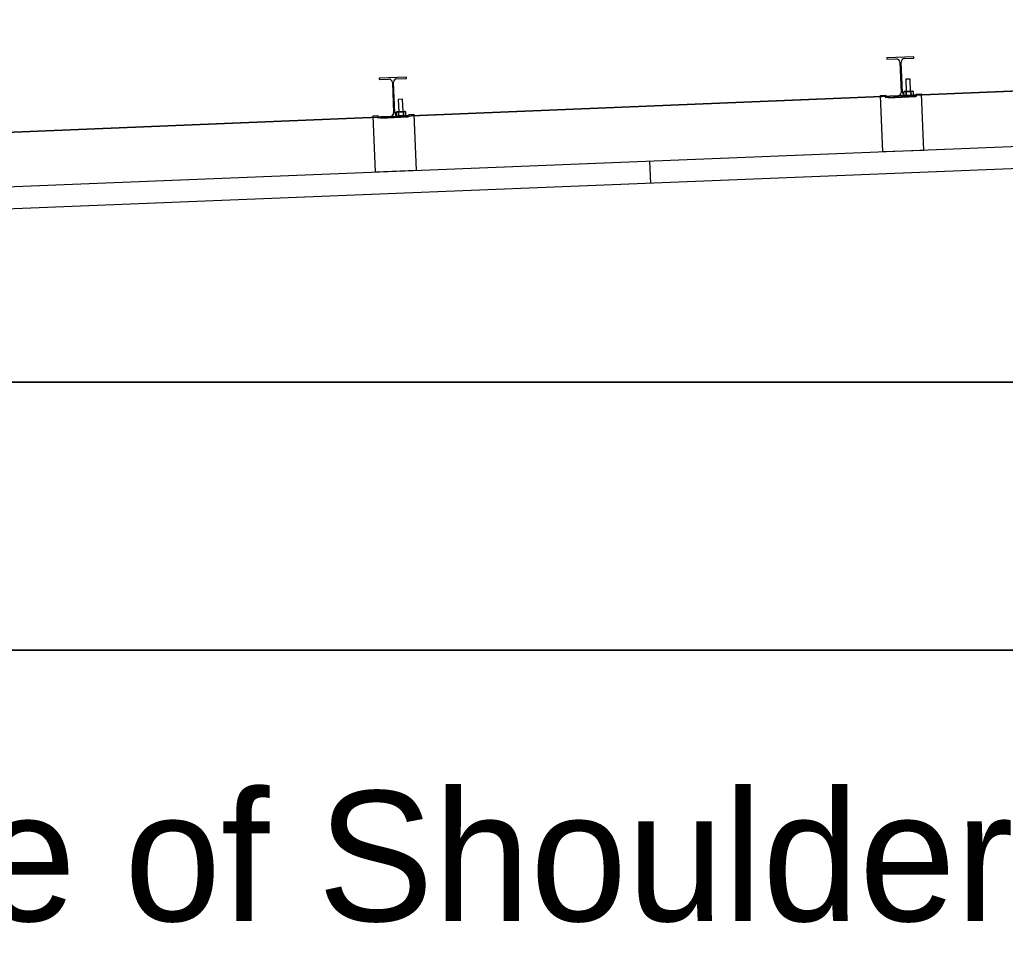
# Model space of a CAD drawing. Extents: x 9538 to 81668, y 7600 to 11751.
# Drawn here: x 18360 to 18481.2, y 9629.1 to 9744.9 of the extents above; entities that cross this region are included whole.
import ezdxf

# ---------------------------------------------------------------- set-up
doc = ezdxf.new("R2010")
doc.units = 0
for name, color, linetype in [('dsnStdCells', 7, 'Continuous'), ('dsnStdNameDate', 7, 'Continuous'), ('dsnStdNote', 7, 'Continuous'), ('dsnStdTable', 7, 'Continuous')]:
    doc.layers.add(name, color=color, linetype=linetype)

msp = doc.modelspace()

# ---------------------------------------------------------------- linework, layer by layer
at = {"layer": 'dsnStdCells'}
for p, q in [((18470, 9740.31), (18466.67, 9740.18)), ((18470, 9740.31), (18466.67, 9740.18)), ((18466.67, 9740.18), (18466.67, 9740.02)), ((18466.67, 9740.18), (18466.67, 9740.02)), ((18466.67, 9740.02), (18467.85, 9740.07)), ((18466.67, 9740.02), (18467.85, 9740.07)), ((18468.28, 9739.67), (18468.43, 9735.92)), ((18468.28, 9739.67), (18468.43, 9735.92)), ((18468.58, 9735.93), (18468.43, 9739.68)), ((18468.58, 9735.93), (18468.43, 9739.68)), ((18468.83, 9740.11), (18470.01, 9740.16)), ((18468.83, 9740.11), (18470.01, 9740.16)), ((18470.01, 9740.16), (18470, 9740.31)), ((18470.01, 9740.16), (18470, 9740.31)), ((18407.55, 9737.81), (18404.22, 9737.68)), ((18407.55, 9737.81), (18404.22, 9737.68)), ((18404.22, 9737.68), (18404.22, 9737.53)), ((18404.22, 9737.68), (18404.22, 9737.53)), ((18404.22, 9737.53), (18405.4, 9737.57)), ((18404.22, 9737.53), (18405.4, 9737.57)), ((18406.38, 9737.61), (18407.56, 9737.66)), ((18406.38, 9737.61), (18407.56, 9737.66)), ((18407.56, 9737.66), (18407.55, 9737.81)), ((18407.56, 9737.66), (18407.55, 9737.81)), ((18469.53, 9737.58), (18469.01, 9737.56)), ((18469.53, 9737.58), (18469.01, 9737.56)), ((18469.01, 9737.56), (18469.07, 9736.05)), ((18469.01, 9737.56), (18469.07, 9736.05)), ((18469.6, 9736.07), (18469.53, 9737.58)), ((18469.6, 9736.07), (18469.53, 9737.58)), ((18405.83, 9737.17), (18405.98, 9733.43)), ((18405.83, 9737.17), (18405.98, 9733.43)), ((18406.13, 9733.43), (18405.98, 9737.18)), ((18406.13, 9733.43), (18405.98, 9737.18)), ((18468.82, 9736.04), (18468.74, 9735.99)), ((18468.82, 9736.04), (18468.74, 9735.99)), ((18469.78, 9736.08), (18468.82, 9736.04)), ((18468.82, 9736.04), (18469.78, 9736.08)), ((18469.07, 9736.05), (18469.6, 9736.07)), ((18469.65, 9735.61), (18469.64, 9736.02)), ((18469.64, 9736.02), (18469.65, 9735.61)), ((18469.65, 9735.61), (18469.64, 9736.02)), ((18469.85, 9736.08), (18469.78, 9736.08)), ((18469.78, 9736.08), (18469.85, 9736.08)), ((18469.94, 9736.04), (18469.85, 9736.08)), ((18469.94, 9736.04), (18469.85, 9736.08)), ((18469.95, 9735.62), (18469.94, 9736.04)), ((18469.95, 9735.62), (18469.94, 9736.04)), ((18407.08, 9735.09), (18406.56, 9735.06)), ((18407.08, 9735.09), (18406.56, 9735.06)), ((18406.56, 9735.06), (18406.62, 9733.56)), ((18406.56, 9735.06), (18406.62, 9733.56)), ((18407.15, 9733.58), (18407.08, 9735.09)), ((18407.15, 9733.58), (18407.08, 9735.09)), ((18465.91, 9735.56), (18466.54, 9735.59)), ((18466.19, 9728.61), (18465.91, 9735.56)), ((18466.55, 9735.28), (18466.54, 9735.59)), ((18470.3, 9735.43), (18466.55, 9735.28)), ((18468.03, 9735.49), (18466.86, 9735.44)), ((18468.03, 9735.49), (18466.86, 9735.44)), ((18466.86, 9735.44), (18466.86, 9735.29)), ((18466.86, 9735.44), (18466.86, 9735.29)), ((18466.86, 9735.29), (18470.19, 9735.42)), ((18466.86, 9735.29), (18470.19, 9735.42)), ((18468.74, 9735.99), (18468.75, 9735.61)), ((18468.75, 9735.61), (18468.74, 9735.99)), ((18470.19, 9735.58), (18469.02, 9735.53)), ((18470.19, 9735.58), (18469.02, 9735.53)), ((18469.04, 9736), (18469.05, 9735.58)), ((18469.05, 9735.58), (18469.04, 9736)), ((18469.05, 9735.58), (18469.04, 9736)), ((18469.87, 9735.56), (18469.95, 9735.62)), ((18469.87, 9735.56), (18469.95, 9735.62)), ((18470.19, 9735.42), (18470.19, 9735.58)), ((18470.19, 9735.42), (18470.19, 9735.58)), ((18470.29, 9735.74), (18470.91, 9735.76)), ((18470.29, 9735.74), (18470.3, 9735.43)), ((18470.91, 9735.76), (18471.19, 9728.81)), ((18407.33, 9733.58), (18406.37, 9733.55)), ((18406.37, 9733.55), (18407.33, 9733.58)), ((18406.62, 9733.56), (18407.15, 9733.58)), ((18407.4, 9733.59), (18407.33, 9733.58)), ((18407.33, 9733.58), (18407.4, 9733.59)), ((18407.49, 9733.54), (18407.4, 9733.59)), ((18407.49, 9733.54), (18407.4, 9733.59)), ((18403.46, 9733.06), (18404.09, 9733.09)), ((18403.74, 9726.11), (18403.46, 9733.06)), ((18404.1, 9732.78), (18404.09, 9733.09)), ((18407.85, 9732.93), (18404.1, 9732.78)), ((18405.58, 9732.99), (18404.41, 9732.95)), ((18405.58, 9732.99), (18404.41, 9732.95)), ((18404.41, 9732.95), (18404.41, 9732.79)), ((18404.41, 9732.95), (18404.41, 9732.79)), ((18404.41, 9732.79), (18407.74, 9732.92)), ((18404.41, 9732.79), (18407.74, 9732.92)), ((18406.37, 9733.55), (18406.29, 9733.49)), ((18406.37, 9733.55), (18406.29, 9733.49)), ((18406.29, 9733.49), (18406.3, 9733.11)), ((18406.3, 9733.11), (18406.29, 9733.49)), ((18407.74, 9733.08), (18406.57, 9733.03)), ((18407.74, 9733.08), (18406.57, 9733.03)), ((18406.6, 9733.09), (18406.59, 9733.5)), ((18406.59, 9733.5), (18406.6, 9733.09)), ((18406.6, 9733.09), (18406.59, 9733.5)), ((18407.2, 9733.11), (18407.19, 9733.53)), ((18407.19, 9733.53), (18407.2, 9733.11)), ((18407.2, 9733.11), (18407.19, 9733.53)), ((18407.42, 9733.07), (18407.5, 9733.12)), ((18407.42, 9733.07), (18407.5, 9733.12)), ((18407.5, 9733.12), (18407.49, 9733.54)), ((18407.5, 9733.12), (18407.49, 9733.54)), ((18407.74, 9732.92), (18407.74, 9733.08)), ((18407.74, 9732.92), (18407.74, 9733.08)), ((18407.84, 9733.24), (18408.46, 9733.26)), ((18407.84, 9733.24), (18407.85, 9732.93)), ((18408.46, 9733.26), (18408.74, 9726.31)), ((18471.19, 9728.81), (18466.19, 9728.61)), ((18408.74, 9726.31), (18403.74, 9726.11))]:
    msp.add_line(p, q, dxfattribs=at)
for points in [[(18468.75, 9735.61), (18468.75, 9735.61)], [(18469.02, 9735.53), (18469.87, 9735.56), (18469.87, 9735.56)], [(18406.3, 9733.11), (18406.3, 9733.11)], [(18406.57, 9733.03), (18407.42, 9733.07), (18407.42, 9733.07)]]:
    msp.add_lwpolyline(points, dxfattribs=at)
for centre, start, end in [((18467.86, 9739.65), 2.2841, 92.2932), ((18467.86, 9739.65), 2.2841, 92.2932), ((18468.85, 9739.69), 92.2981, 182.2871), ((18468.85, 9739.69), 92.2981, 182.2871), ((18405.41, 9737.16), 2.2841, 92.2932), ((18405.41, 9737.16), 2.2841, 92.2932), ((18406.4, 9737.2), 92.2981, 182.2871), ((18406.4, 9737.2), 92.2981, 182.2871), ((18468.01, 9735.91), 272.2981, 2.2871), ((18468.01, 9735.91), 272.2981, 2.2871), ((18469, 9735.95), 182.2841, 272.2932), ((18469, 9735.95), 182.2841, 272.2932), ((18469, 9735.95), 233.1773, 272.2932), ((18405.56, 9733.41), 272.2981, 2.2871), ((18405.56, 9733.41), 272.2981, 2.2871), ((18406.55, 9733.45), 182.2841, 272.2932), ((18406.55, 9733.45), 182.2841, 272.2932), ((18406.55, 9733.45), 233.1773, 272.2932)]:
    msp.add_arc(centre, 0.417, start, end, dxfattribs=at)
for points in [[(18469.04, 9736), (18469.01, 9736.01), (18468.96, 9736.04), (18468.88, 9736.05), (18468.8, 9736.03), (18468.76, 9736), (18468.74, 9735.99)], [(18468.74, 9735.99), (18468.76, 9736), (18468.8, 9736.03), (18468.88, 9736.05), (18468.96, 9736.04), (18469.01, 9736.01), (18469.04, 9736)], [(18469.04, 9736), (18469.01, 9736.01), (18468.96, 9736.04), (18468.88, 9736.05), (18468.8, 9736.03), (18468.76, 9736), (18468.74, 9735.99)], [(18469.64, 9736.02), (18469.58, 9736.04), (18469.48, 9736.06), (18469.32, 9736.07), (18469.17, 9736.04), (18469.08, 9736.01), (18469.04, 9736)], [(18469.04, 9736), (18469.08, 9736.01), (18469.17, 9736.04), (18469.32, 9736.07), (18469.48, 9736.06), (18469.58, 9736.04), (18469.64, 9736.02)], [(18469.64, 9736.02), (18469.58, 9736.04), (18469.48, 9736.06), (18469.32, 9736.07), (18469.17, 9736.04), (18469.08, 9736.01), (18469.04, 9736)], [(18469.94, 9736.04), (18469.92, 9736.05), (18469.89, 9736.06), (18469.82, 9736.08), (18469.75, 9736.08), (18469.69, 9736.05), (18469.65, 9736.03), (18469.64, 9736.02)], [(18469.64, 9736.02), (18469.65, 9736.03), (18469.69, 9736.05), (18469.75, 9736.08), (18469.82, 9736.08), (18469.89, 9736.06), (18469.92, 9736.05), (18469.94, 9736.04)], [(18469.94, 9736.04), (18469.92, 9736.05), (18469.89, 9736.06), (18469.82, 9736.08), (18469.75, 9736.08), (18469.69, 9736.05), (18469.65, 9736.03), (18469.64, 9736.02)], [(18468.95, 9735.54), (18468.97, 9735.54), (18469, 9735.55), (18469.03, 9735.57), (18469.05, 9735.58)], [(18469.05, 9735.58), (18469.11, 9735.57), (18469.21, 9735.55), (18469.37, 9735.54), (18469.52, 9735.56), (18469.61, 9735.59), (18469.65, 9735.61)], [(18469.65, 9735.61), (18469.61, 9735.59), (18469.52, 9735.56), (18469.37, 9735.54), (18469.21, 9735.55), (18469.11, 9735.57), (18469.05, 9735.58)], [(18469.05, 9735.58), (18469.11, 9735.57), (18469.21, 9735.55), (18469.37, 9735.54), (18469.52, 9735.56), (18469.61, 9735.59), (18469.65, 9735.61)], [(18469.65, 9735.61), (18469.67, 9735.6), (18469.7, 9735.58), (18469.77, 9735.56), (18469.84, 9735.56), (18469.9, 9735.59), (18469.94, 9735.61), (18469.95, 9735.62)], [(18469.95, 9735.62), (18469.94, 9735.61), (18469.9, 9735.59), (18469.84, 9735.56), (18469.77, 9735.56), (18469.7, 9735.58), (18469.67, 9735.6), (18469.65, 9735.61)], [(18469.65, 9735.61), (18469.67, 9735.6), (18469.7, 9735.58), (18469.77, 9735.56), (18469.84, 9735.56), (18469.9, 9735.59), (18469.94, 9735.61), (18469.95, 9735.62)], [(18407.49, 9733.54), (18407.47, 9733.55), (18407.44, 9733.57), (18407.37, 9733.58), (18407.3, 9733.58), (18407.24, 9733.56), (18407.2, 9733.53), (18407.19, 9733.53)], [(18407.19, 9733.53), (18407.2, 9733.53), (18407.24, 9733.56), (18407.3, 9733.58), (18407.37, 9733.58), (18407.44, 9733.57), (18407.47, 9733.55), (18407.49, 9733.54)], [(18407.49, 9733.54), (18407.47, 9733.55), (18407.44, 9733.57), (18407.37, 9733.58), (18407.3, 9733.58), (18407.24, 9733.56), (18407.2, 9733.53), (18407.19, 9733.53)], [(18406.59, 9733.5), (18406.56, 9733.52), (18406.51, 9733.54), (18406.43, 9733.55), (18406.35, 9733.53), (18406.31, 9733.5), (18406.29, 9733.49)], [(18406.29, 9733.49), (18406.31, 9733.5), (18406.35, 9733.53), (18406.43, 9733.55), (18406.51, 9733.54), (18406.56, 9733.52), (18406.59, 9733.5)], [(18406.59, 9733.5), (18406.56, 9733.52), (18406.51, 9733.54), (18406.43, 9733.55), (18406.35, 9733.53), (18406.31, 9733.5), (18406.29, 9733.49)], [(18406.5, 9733.04), (18406.52, 9733.04), (18406.55, 9733.05), (18406.58, 9733.07), (18406.6, 9733.09)], [(18407.19, 9733.53), (18407.13, 9733.54), (18407.03, 9733.56), (18406.87, 9733.57), (18406.72, 9733.55), (18406.63, 9733.52), (18406.59, 9733.5)], [(18406.59, 9733.5), (18406.63, 9733.52), (18406.72, 9733.55), (18406.87, 9733.57), (18407.03, 9733.56), (18407.13, 9733.54), (18407.19, 9733.53)], [(18407.19, 9733.53), (18407.13, 9733.54), (18407.03, 9733.56), (18406.87, 9733.57), (18406.72, 9733.55), (18406.63, 9733.52), (18406.59, 9733.5)], [(18407.2, 9733.11), (18407.16, 9733.1), (18407.07, 9733.07), (18406.92, 9733.04), (18406.76, 9733.05), (18406.66, 9733.07), (18406.6, 9733.09)], [(18406.6, 9733.09), (18406.66, 9733.07), (18406.76, 9733.05), (18406.92, 9733.04), (18407.07, 9733.07), (18407.16, 9733.1), (18407.2, 9733.11)], [(18406.6, 9733.09), (18406.66, 9733.07), (18406.76, 9733.05), (18406.92, 9733.04), (18407.07, 9733.07), (18407.16, 9733.1), (18407.2, 9733.11)], [(18407.5, 9733.12), (18407.49, 9733.11), (18407.45, 9733.09), (18407.39, 9733.07), (18407.32, 9733.06), (18407.25, 9733.08), (18407.22, 9733.1), (18407.2, 9733.11)], [(18407.2, 9733.11), (18407.22, 9733.1), (18407.25, 9733.08), (18407.32, 9733.06), (18407.39, 9733.07), (18407.45, 9733.09), (18407.49, 9733.11), (18407.5, 9733.12)], [(18407.2, 9733.11), (18407.22, 9733.1), (18407.25, 9733.08), (18407.32, 9733.06), (18407.39, 9733.07), (18407.45, 9733.09), (18407.49, 9733.11), (18407.5, 9733.12)]]:
    msp.add_open_spline(points, degree=3, dxfattribs=at)
at = {"layer": 'dsnStdNameDate'}
for p, q in [((18649.56, 9742.98), (18220.71, 9725.37)), ((17721.75, 9700.29), (18696.11, 9700.29)), ((18753.66, 9700.29), (17721.75, 9700.29))]:
    msp.add_line(p, q, dxfattribs=at)
at = {"layer": 'dsnStdTable'}
for p, q in [((18220.71, 9725.37), (18696.11, 9744.89)), ((18470, 9740.31), (18466.67, 9740.18)), ((18466.67, 9740.18), (18466.67, 9740.02)), ((18466.67, 9740.02), (18467.85, 9740.07)), ((18468.28, 9739.67), (18468.43, 9735.92)), ((18468.58, 9735.93), (18468.43, 9739.68)), ((18468.83, 9740.11), (18470.01, 9740.16)), ((18470.01, 9740.16), (18470, 9740.31)), ((18407.55, 9737.81), (18404.22, 9737.68)), ((18404.22, 9737.68), (18404.22, 9737.53)), ((18404.22, 9737.53), (18405.4, 9737.57)), ((18406.38, 9737.61), (18407.56, 9737.66)), ((18407.56, 9737.66), (18407.55, 9737.81)), ((18469.53, 9737.58), (18469.01, 9737.56)), ((18469.01, 9737.56), (18469.07, 9736.05)), ((18469.6, 9736.07), (18469.53, 9737.58)), ((18405.83, 9737.17), (18405.98, 9733.43)), ((18406.13, 9733.43), (18405.98, 9737.18)), ((18468.82, 9736.04), (18468.74, 9735.99)), ((18468.82, 9736.04), (18469.78, 9736.08)), ((18469.65, 9735.61), (18469.64, 9736.02)), ((18469.78, 9736.08), (18469.85, 9736.08)), ((18469.94, 9736.04), (18469.85, 9736.08)), ((18469.95, 9735.62), (18469.94, 9736.04)), ((18407.08, 9735.09), (18406.56, 9735.06)), ((18406.56, 9735.06), (18406.62, 9733.56)), ((18407.15, 9733.58), (18407.08, 9735.09)), ((18465.91, 9735.56), (18466.54, 9735.59)), ((18466.19, 9728.61), (18465.91, 9735.56)), ((18466.55, 9735.28), (18466.54, 9735.59)), ((18470.3, 9735.43), (18466.55, 9735.28)), ((18468.03, 9735.49), (18466.86, 9735.44)), ((18466.86, 9735.44), (18466.86, 9735.29)), ((18466.86, 9735.29), (18470.19, 9735.42)), ((18468.75, 9735.61), (18468.74, 9735.99)), ((18470.19, 9735.58), (18469.02, 9735.53)), ((18469.05, 9735.58), (18469.04, 9736)), ((18469.87, 9735.56), (18469.95, 9735.62)), ((18470.19, 9735.42), (18470.19, 9735.58)), ((18470.29, 9735.74), (18470.91, 9735.76)), ((18470.29, 9735.74), (18470.3, 9735.43)), ((18470.91, 9735.76), (18471.19, 9728.81)), ((18599.31, 9733.93), (18187.75, 9717.47)), ((18406.37, 9733.55), (18407.33, 9733.58)), ((18407.33, 9733.58), (18407.4, 9733.59)), ((18407.49, 9733.54), (18407.4, 9733.59)), ((18403.46, 9733.06), (18404.09, 9733.09)), ((18403.74, 9726.11), (18403.46, 9733.06)), ((18404.1, 9732.78), (18404.09, 9733.09)), ((18407.85, 9732.93), (18404.1, 9732.78)), ((18405.58, 9732.99), (18404.41, 9732.95)), ((18404.41, 9732.95), (18404.41, 9732.79)), ((18404.41, 9732.79), (18407.74, 9732.92)), ((18406.37, 9733.55), (18406.29, 9733.49)), ((18406.3, 9733.11), (18406.29, 9733.49)), ((18407.74, 9733.08), (18406.57, 9733.03)), ((18406.6, 9733.09), (18406.59, 9733.5)), ((18407.2, 9733.11), (18407.19, 9733.53)), ((18407.42, 9733.07), (18407.5, 9733.12)), ((18407.5, 9733.12), (18407.49, 9733.54)), ((18407.74, 9732.92), (18407.74, 9733.08)), ((18407.84, 9733.24), (18408.46, 9733.26)), ((18407.84, 9733.24), (18407.85, 9732.93)), ((18408.46, 9733.26), (18408.74, 9726.31)), ((18599.42, 9731.22), (18187.75, 9714.76)), ((18471.19, 9728.81), (18466.19, 9728.61)), ((18408.74, 9726.31), (18403.74, 9726.11)), ((18437.47, 9727.46), (18437.57, 9724.75)), ((17564, 9700.29), (18696.11, 9700.29)), ((17543, 9667.31), (19190.48, 9667.31)), ((18696.11, 9667.31), (17543, 9667.31))]:
    msp.add_line(p, q, dxfattribs=at)
for centre, start, end in [((18467.86, 9739.65), 2.2841, 92.2932), ((18468.85, 9739.69), 92.2981, 182.2871), ((18405.41, 9737.16), 2.2841, 92.2932), ((18406.4, 9737.2), 92.2981, 182.2871), ((18468.01, 9735.91), 272.2981, 2.2871), ((18469, 9735.95), 182.2841, 272.2932), ((18405.56, 9733.41), 272.2981, 2.2871), ((18406.55, 9733.45), 182.2841, 272.2932)]:
    msp.add_arc(centre, 0.417, start, end, dxfattribs=at)
for points in [[(18469.04, 9736), (18469.01, 9736.01), (18468.96, 9736.04), (18468.88, 9736.05), (18468.8, 9736.03), (18468.76, 9736), (18468.74, 9735.99)], [(18469.64, 9736.02), (18469.58, 9736.04), (18469.48, 9736.06), (18469.32, 9736.07), (18469.17, 9736.04), (18469.08, 9736.01), (18469.04, 9736)], [(18469.94, 9736.04), (18469.92, 9736.05), (18469.89, 9736.06), (18469.82, 9736.08), (18469.75, 9736.08), (18469.69, 9736.05), (18469.65, 9736.03), (18469.64, 9736.02)], [(18468.95, 9735.54), (18468.97, 9735.54), (18469, 9735.55), (18469.03, 9735.57), (18469.05, 9735.58)], [(18469.05, 9735.58), (18469.11, 9735.57), (18469.21, 9735.55), (18469.37, 9735.54), (18469.52, 9735.56), (18469.61, 9735.59), (18469.65, 9735.61)], [(18469.65, 9735.61), (18469.67, 9735.6), (18469.7, 9735.58), (18469.77, 9735.56), (18469.84, 9735.56), (18469.9, 9735.59), (18469.94, 9735.61), (18469.95, 9735.62)], [(18407.49, 9733.54), (18407.47, 9733.55), (18407.44, 9733.57), (18407.37, 9733.58), (18407.3, 9733.58), (18407.24, 9733.56), (18407.2, 9733.53), (18407.19, 9733.53)], [(18406.59, 9733.5), (18406.56, 9733.52), (18406.51, 9733.54), (18406.43, 9733.55), (18406.35, 9733.53), (18406.31, 9733.5), (18406.29, 9733.49)], [(18406.5, 9733.04), (18406.52, 9733.04), (18406.55, 9733.05), (18406.58, 9733.07), (18406.6, 9733.09)], [(18407.19, 9733.53), (18407.13, 9733.54), (18407.03, 9733.56), (18406.87, 9733.57), (18406.72, 9733.55), (18406.63, 9733.52), (18406.59, 9733.5)], [(18406.6, 9733.09), (18406.66, 9733.07), (18406.76, 9733.05), (18406.92, 9733.04), (18407.07, 9733.07), (18407.16, 9733.1), (18407.2, 9733.11)], [(18407.2, 9733.11), (18407.22, 9733.1), (18407.25, 9733.08), (18407.32, 9733.06), (18407.39, 9733.07), (18407.45, 9733.09), (18407.49, 9733.11), (18407.5, 9733.12)]]:
    msp.add_open_spline(points, degree=3, dxfattribs=at)

# ---------------------------------------------------------------- texts
at = {"layer": 'dsnStdNote'}
msp.add_text('Edge of Shoulder Pavement', height=16, dxfattribs=at).set_placement((18316.93, 9633.96))

doc.saveas('drawing.dxf')
